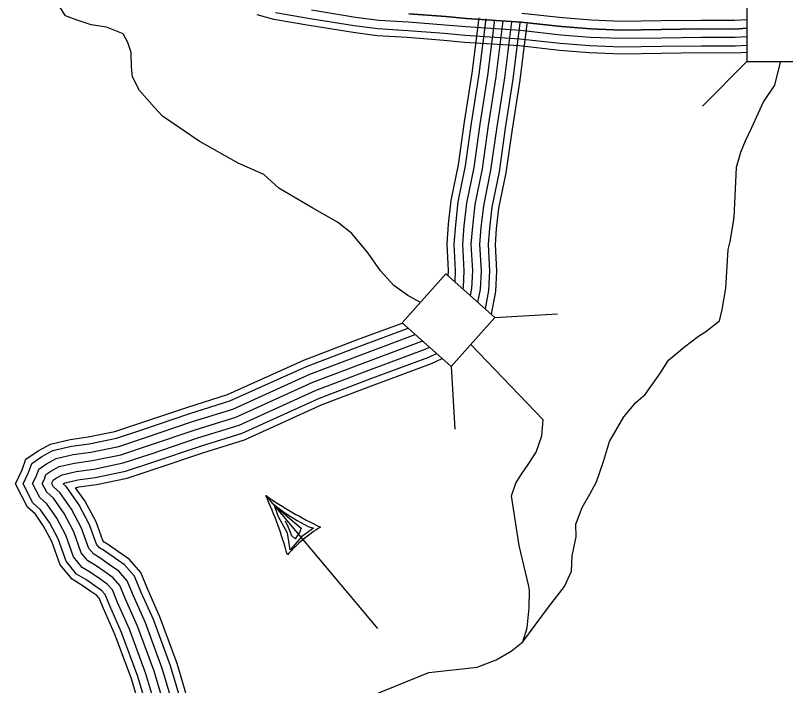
# Model space of a CAD drawing. Extents: x 1788175 to 1969470, y 584502 to 738744.
# Drawn here: x 1899713 to 1902498, y 624345 to 626770 of the extents above; entities that cross this region are included whole.
import ezdxf

# ---------------------------------------------------------------- set-up
doc = ezdxf.new("R2010")
doc.units = 0
for name, color, linetype in [('DESIGN - ROW - Right-of-Way and Easement Labels', 7, 'Continuous'), ('DESIGN - TRANSPORTATION - Text', 7, 'Continuous'), ('SURVEY - CONTOURS - Index with Text', 7, 'Continuous'), ('SURVEY - DRAINAGE - Storm Sewer', 7, 'Continuous'), ('SURVEY - TRANSPORTATION - Roads', 7, 'Continuous')]:
    doc.layers.add(name, color=color, linetype=linetype)

msp = doc.modelspace()

# ---------------------------------------------------------------- linework, layer by layer
at = {"layer": 'DESIGN - ROW - Right-of-Way and Easement Labels'}
for p, q in [((1900618.5, 625032.5), (1901022.2, 624551.3)), ((1900641, 625005.4), (1900687.5, 624969.8)), ((1900663.9, 624958.4), (1900650, 624996.4)), ((1900650, 624996.4), (1900745.9, 624915.1)), ((1900696.8, 624896.1), (1900663.9, 624958.4)), ((1900687.5, 624969.8), (1900731.7, 624941.9)), ((1900700.2, 624916.9), (1900689.3, 624939.6)), ((1900731.7, 624941.9), (1900771.2, 624921.2)), ((1900713.3, 624886.4), (1900700.2, 624916.9)), ((1900740, 624899.1), (1900724.4, 624876.4)), ((1900745.9, 624915.1), (1900740, 624899.1)), ((1900790.9, 624914.2), (1900748.4, 624884.1)), ((1900771.2, 624921.2), (1900790.9, 624914.2)), ((1900706.7, 624836.7), (1900696.8, 624896.1)), ((1900748.4, 624884.1), (1900706.7, 624836.7)), ((1900724.4, 624876.4), (1900713.3, 624886.4))]:
    msp.add_line(p, q, dxfattribs=at)
for centre, radius, start, end in [((1901491.2, 626316.1), 1552.3, 235.7876, 244.2154), ((1899359.1, 624452.7), 1386.4, 15.2793, 24.7178), ((1901094.7, 624464.9), 532.3, 121.5708, 138.4292)]:
    msp.add_arc(centre, radius, start, end, dxfattribs=at)
at = {"layer": 'DESIGN - TRANSPORTATION - Text'}
for points in [[(1901177.5, 625731.4), (1901132.6, 625756.8), (1901082.2, 625792.1), (1901033.5, 625845.5), (1900988.7, 625908.9), (1900929.8, 625980.2), (1900877.3, 626021.5), (1900788.7, 626072.3), (1900665.9, 626144.6), (1900611.2, 626193.9), (1900518.8, 626234.7), (1900377.8, 626314.8), (1900244.7, 626405), (1900216.3, 626436.6), (1900161.6, 626497.9), (1900136.9, 626547.6), (1900132.5, 626583.6), (1900131.8, 626635.7), (1900119.3, 626671.5), (1900102.9, 626703.3), (1900042.7, 626726.5), (1899986.6, 626735.7), (1899932.4, 626753), (1899894.2, 626768.5), (1899871.8, 626804.2)], [(1902479.3, 626600.1), (1902457.8, 626516.8), (1902418.9, 626458), (1902397.6, 626413.9), (1902375.1, 626362.5), (1902352.4, 626314.4), (1902335.7, 626273.3), (1902320.1, 626219.1), (1902310.8, 626038.7)], [(1902290.5, 625923.1), (1902297.7, 625952), (1902310.7, 626029.6), (1902310.8, 626038.7)], [(1901548.3, 624503.7), (1901641.2, 624628.3), (1901698.6, 624704), (1901723.7, 624758.6), (1901726.6, 624815.1), (1901740.5, 624882.8), (1901740.3, 624929), (1901762.9, 624989.4), (1901790.5, 625038.2), (1901814.6, 625082.6), (1901840, 625155.4), (1901861.5, 625227.7), (1901913.6, 625317), (1901957, 625369.3), (1901990.5, 625398.5), (1902045.6, 625476), (1902075.4, 625522.9), (1902133.3, 625570.5), (1902184, 625609.4), (1902210.5, 625625.9), (1902259.2, 625664.6), (1902269.5, 625705.7), (1902282.5, 625783.3), (1902290.5, 625923.1)], [(1901568.2, 624709.1), (1901535.1, 624851.4), (1901506.7, 625031.2), (1901523.2, 625077.9), (1901541.3, 625106.5), (1901569.9, 625148), (1901595.8, 625189.5), (1901616.6, 625249.2), (1901621.8, 625306.3), (1901359.9, 625578.9)], [(1900919.8, 624275.3), (1901208, 624392.3), (1901382.7, 624412.2), (1901451.3, 624438.1), (1901505.7, 624469.2), (1901548.3, 624503.7), (1901563.6, 624554), (1901570.7, 624626.2), (1901571.8, 624690.3), (1901568.2, 624709.1)]]:
    msp.add_lwpolyline(points, dxfattribs=at)
at = {"layer": 'SURVEY - CONTOURS - Index with Text'}
for points in [[(1902358.3, 626635.9), (1902317.1, 626633.5), (1902193.2, 626633.8), (1902050, 626631.8), (1901903.6, 626629.7), (1901789.5, 626634.3), (1901680.4, 626643), (1901534.8, 626658.9), (1901337.3, 626672.1), (1901262.8, 626679.1), (1901130.1, 626689.1), (1901021.5, 626695.7), (1900935.1, 626707.2), (1900775.3, 626733.2), (1900648.1, 626754.3), (1900587.1, 626771.7)], [(1902358.3, 626660.7), (1902316.4, 626658.3), (1902193.1, 626658.5), (1902049.6, 626656.5), (1901903.9, 626654.4), (1901791, 626659), (1901682.7, 626667.7), (1901536.9, 626683.6), (1901339.2, 626696.7), (1901264.9, 626703.7), (1901131.7, 626713.8), (1901023.9, 626720.4), (1900938.7, 626731.6), (1900779.3, 626757.6), (1900653.5, 626778.5)], [(1902358.3, 626691.7), (1902315.6, 626689.3), (1902192.9, 626689.5), (1902049.2, 626687.5), (1901904.3, 626685.4), (1901792.8, 626689.9), (1901685.7, 626698.5), (1901539.7, 626714.4), (1901341.7, 626727.6), (1901267.5, 626734.6), (1901133.9, 626744.7), (1901026.9, 626751.2), (1900943.2, 626762.3), (1900784.4, 626788.2)], [(1902358.3, 626722.8), (1902314.7, 626720.3), (1902192.7, 626720.5), (1902048.7, 626718.5), (1901904.7, 626716.4), (1901794.7, 626720.9), (1901688.6, 626729.4), (1901542.4, 626745.3), (1901344.2, 626758.5), (1901270.1, 626765.5), (1901136, 626775.6)], [(1901136, 626775.6), (1901270.1, 626765.5), (1901344.2, 626758.5), (1901542.4, 626745.3), (1901688.6, 626729.4), (1901794.7, 626720.9), (1901904.7, 626716.4), (1902048.7, 626718.5), (1902192.7, 626720.5), (1902314.7, 626720.3), (1902358.3, 626722.8)], [(1902358.3, 626753.8), (1902313.8, 626751.3), (1902192.5, 626751.5), (1902048.3, 626749.5), (1901905.2, 626747.4), (1901796.6, 626751.8), (1901691.5, 626760.3), (1901545.1, 626776.2)]]:
    msp.add_lwpolyline(points, dxfattribs=at)
at = {"layer": 'SURVEY - DRAINAGE - Storm Sewer'}
for p, q in [((1902358.3, 626602.2), (1902197.7, 626441.6)), ((1901447, 625677), (1901673.7, 625690.4)), ((1901289.2, 625499.4), (1901302.6, 625272.7))]:
    msp.add_line(p, q, dxfattribs=at)
for points in [[(1902595.9, 626839.8), (1902358.3, 626839.8), (1902358.3, 626602.2), (1902595.9, 626602.2)], [(1901111.6, 625657.2), (1901289.2, 625499.3), (1901447, 625677), (1901269.4, 625834.8)]]:
    msp.add_lwpolyline(points, close=True, dxfattribs=at)
at = {"layer": 'SURVEY - TRANSPORTATION - Roads'}
for points in [[(1901389.1, 626760.6), (1901364, 626560), (1901336.4, 626384), (1901314.7, 626229.5), (1901288.1, 626099.7), (1901278.6, 626014.2), (1901272.8, 625942.7), (1901278.2, 625845.3), (1901277.3, 625827.8)], [(1901414.6, 626757.4), (1901389.5, 626556.4), (1901361.9, 626380.2), (1901340.1, 626225.1), (1901313.6, 626095.7), (1901304.2, 626011.7), (1901298.6, 625942.4), (1901303.9, 625845.4), (1901301.9, 625805.9)], [(1901445.3, 626753.6), (1901420.2, 626552.1), (1901392.5, 626375.7), (1901370.7, 626219.8), (1901344.2, 626090.8), (1901335.1, 626008.7), (1901329.7, 625942), (1901334.9, 625845.4), (1901332, 625785.1), (1901331, 625780.1)], [(1901476.1, 626749.8), (1901450.9, 626547.8), (1901423.2, 626371.1), (1901401.2, 626214.6), (1901374.9, 626086), (1901365.9, 626005.8), (1901360.7, 625941.6), (1901366, 625845.5), (1901362.8, 625781.4), (1901357.9, 625756.1)], [(1901476.1, 626749.8), (1901450.9, 626547.8), (1901423.2, 626371.1), (1901401.2, 626214.6), (1901374.9, 626086), (1901365.9, 626005.8), (1901360.7, 625941.6), (1901366, 625845.5), (1901362.8, 625781.4), (1901357.9, 625756.1)], [(1901506.9, 626745.9), (1901481.6, 626543.4), (1901453.9, 626366.5), (1901431.8, 626209.3), (1901405.5, 626081.2), (1901396.8, 626002.8), (1901391.8, 625941.2), (1901397, 625845.6), (1901393.7, 625777.7), (1901384.8, 625732.2)], [(1901537.6, 626742.1), (1901512.3, 626539.1), (1901484.5, 626362), (1901462.3, 626204), (1901436.2, 626076.3), (1901427.6, 625999.8), (1901422.9, 625940.8), (1901428.1, 625845.7), (1901424.5, 625773.9), (1901411.8, 625708.3)], [(1901562.2, 626739), (1901536.8, 626535.7), (1901509, 626358.4), (1901486.7, 626199.8), (1901460.6, 626072.5), (1901452.2, 625997.5), (1901447.7, 625940.5), (1901452.8, 625845.8), (1901449.1, 625770.9), (1901433.2, 625689.2)], [(1900170.5, 624241.5), (1900132.3, 624369.7), (1900074.2, 624527.9), (1900031.6, 624623.8), (1900016.1, 624661.3), (1900007.8, 624670.7), (1899986.3, 624686), (1899954.9, 624707.6), (1899918.1, 624729.6), (1899874.5, 624782.6), (1899844.6, 624866.6), (1899815.2, 624922), (1899785.3, 624964.9), (1899756.6, 624990.5), (1899713, 625075.1), (1899737.6, 625126.1), (1899751.3, 625164.2), (1899795.7, 625194.7), (1899839.9, 625219.1), (1899911.2, 625235.5), (1899976, 625244.5), (1900072.2, 625264.5), (1900162.7, 625294.2), (1900336.6, 625352.9), (1900479.8, 625397.8), (1900755.8, 625522.9), (1900949.8, 625596.8), (1901112.1, 625656.7)], [(1900194.4, 624247.8), (1900155.8, 624377.5), (1900097.1, 624537.2), (1900054.3, 624633.6), (1900037.3, 624674.6), (1900024.5, 624689.2), (1900000.5, 624706.3), (1899968.3, 624728.4), (1899934.5, 624748.6), (1899896.4, 624795), (1899867.3, 624876.6), (1899836.3, 624934.9), (1899803.9, 624981.4), (1899776.5, 625005.9), (1899740.6, 625075.4), (1899760.5, 625116.5), (1899771.9, 625148.4), (1899808.7, 625173.7), (1899848.8, 625195.8), (1899915.7, 625211.1), (1899980.2, 625220.2), (1900078.5, 625240.5), (1900170.6, 625270.8), (1900344.2, 625329.4), (1900488.7, 625374.7), (1900765.3, 625500), (1900958.5, 625573.6), (1901133, 625638.1)], [(1900224.4, 624255.6), (1900185.2, 624387.3), (1900125.8, 624548.8), (1900082.8, 624645.8), (1900064, 624691.2), (1900045.4, 624712.3), (1900018.3, 624731.7), (1899985, 624754.5), (1899955, 624772.4), (1899923.7, 624810.5), (1899895.7, 624889.2), (1899862.8, 624951.1), (1899827.2, 625002.1), (1899801.4, 625025.2), (1899775.3, 625075.9), (1899789.1, 625104.5), (1899797.7, 625128.5), (1899825, 625147.3), (1899859.9, 625166.5), (1899921.3, 625180.6), (1899985.5, 625189.6), (1900086.6, 625210.5), (1900180.4, 625241.3), (1900353.8, 625300), (1900499.7, 625345.7), (1900777.3, 625471.4), (1900969.4, 625544.6), (1901159.3, 625614.8)], [(1900254.4, 624263.5), (1900214.7, 624397.1), (1900154.6, 624560.5), (1900111.3, 624658), (1900090.7, 624707.8), (1900066.3, 624735.5), (1900036, 624757.1), (1900001.7, 624780.6), (1899975.5, 624796.3), (1899951.1, 624826), (1899924.2, 624901.7), (1899889.3, 624967.3), (1899850.6, 625022.8), (1899826.3, 625044.5), (1899809.9, 625076.3), (1899817.7, 625092.5), (1899823.5, 625108.6), (1899841.3, 625120.9), (1899871.1, 625137.3), (1899927, 625150.1), (1899990.8, 625159), (1900094.6, 625180.5), (1900190.2, 625211.9), (1900363.4, 625270.5), (1900510.8, 625316.6), (1900789.2, 625442.8), (1900980.2, 625515.6), (1901183.3, 625590.6), (1901185.4, 625591.6)], [(1900254.4, 624263.5), (1900214.7, 624397.1), (1900154.6, 624560.5), (1900111.3, 624658), (1900090.7, 624707.8), (1900066.3, 624735.5), (1900036, 624757.1), (1900001.7, 624780.6), (1899975.5, 624796.3), (1899951.1, 624826), (1899924.2, 624901.7), (1899889.3, 624967.3), (1899850.6, 625022.8), (1899826.3, 625044.5), (1899809.9, 625076.3), (1899817.7, 625092.5), (1899823.5, 625108.6), (1899841.3, 625120.9), (1899871.1, 625137.3), (1899927, 625150.1), (1899990.8, 625159), (1900094.6, 625180.5), (1900190.2, 625211.9), (1900363.4, 625270.5), (1900510.8, 625316.6), (1900789.2, 625442.8), (1900980.2, 625515.6), (1901183.3, 625590.6), (1901185.4, 625591.6)], [(1900284.4, 624271.3), (1900244.1, 624406.9), (1900183.3, 624572.1), (1900139.8, 624670.2), (1900117.3, 624724.4), (1900087.2, 624758.6), (1900053.8, 624782.5), (1900018.5, 624806.8), (1899996.1, 624820.1), (1899978.5, 624841.5), (1899952.6, 624914.3), (1899915.8, 624983.5), (1899874, 625043.6), (1899851.2, 625063.8), (1899844.5, 625076.8), (1899846.3, 625080.5), (1899849.3, 625088.7), (1899857.6, 625094.5), (1899882.3, 625108.1), (1899932.6, 625119.6), (1899996.1, 625128.5), (1900102.6, 625150.5), (1900200, 625182.5), (1900373, 625241), (1900521.9, 625287.6), (1900801.1, 625414.1), (1900991.1, 625486.6), (1901195.5, 625562), (1901210.4, 625569.3)], [(1900314.4, 624279.2), (1900273.5, 624416.7), (1900212.1, 624583.8), (1900168.3, 624682.5), (1900144, 624741), (1900108.1, 624781.8), (1900071.6, 624807.9), (1900035.2, 624832.9), (1900016.6, 624844), (1900005.9, 624857), (1899981, 624926.8), (1899942.3, 624999.7), (1899897.3, 625064.3), (1899885.8, 625074.6), (1899893.5, 625078.8), (1899938.2, 625089.1), (1900001.4, 625097.9), (1900110.6, 625120.5), (1900209.8, 625153.1), (1900382.6, 625211.5), (1900533, 625258.6), (1900813, 625385.5), (1901002, 625457.5), (1901207.7, 625533.5), (1901235.5, 625547.1)], [(1900339.3, 624285.7), (1900298, 624424.8), (1900235.9, 624593.4), (1900191.9, 624692.6), (1900166.1, 624754.8), (1900125.5, 624801), (1900086.3, 624829), (1900049.1, 624854.5), (1900033.6, 624863.8), (1900028.6, 624869.8), (1900004.6, 624937.2), (1899964.3, 625013.1), (1899930.9, 625061), (1899942.9, 625063.8), (1900005.8, 625072.6), (1900117.2, 625095.7), (1900217.9, 625128.7), (1900390.6, 625187.1), (1900542.1, 625234.5), (1900822.9, 625361.8), (1901011.1, 625433.5), (1901217.8, 625509.8), (1901256.3, 625528.6)]]:
    msp.add_lwpolyline(points, dxfattribs=at)

doc.saveas('drawing.dxf')
